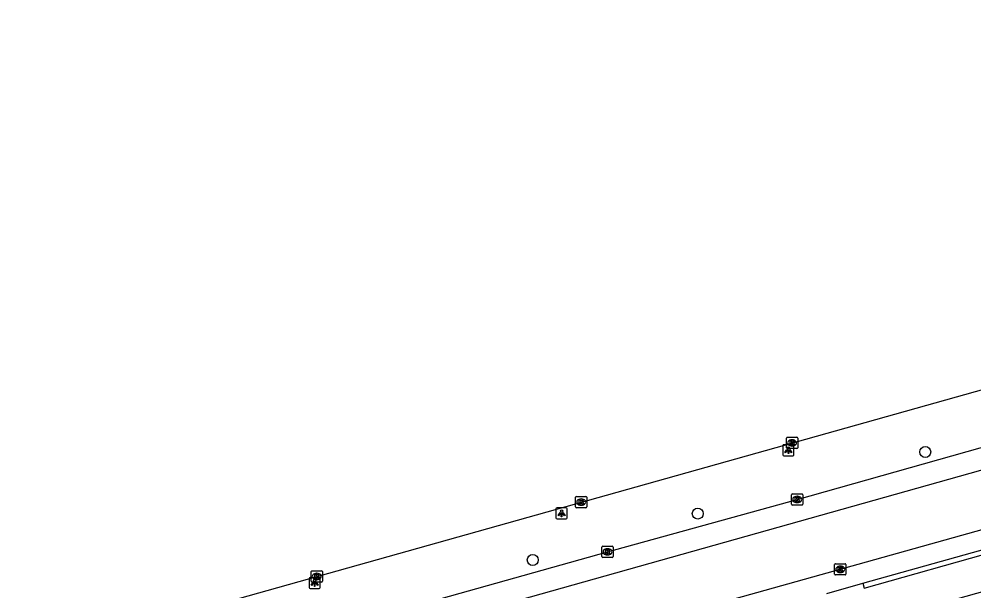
# Model space of a CAD drawing. Extents: x 159689 to 160786, y 387323 to 388339.
# Drawn here: x 159716.2 to 159801.3, y 388186.2 to 388237.2 of the extents above; entities that cross this region are included whole.
import ezdxf

# ---------------------------------------------------------------- set-up
doc = ezdxf.new("R2010")
doc.units = 0
for name, color, linetype in [('IMGEO_Boom', 7, 'Continuous'), ('IMGEO_Kolk', 7, 'Continuous'), ('IMGEO_Lichtpunt', 7, 'Continuous'), ('IMGEO_Parkeervlak_open', 7, 'Continuous'), ('IMGEO_Rijbaan_lokaal_open', 7, 'Continuous'), ('IMGEO_Rijbaan_regionaal_gesloten', 7, 'Continuous'), ('IMGEO_Voetpad_open', 7, 'Continuous')]:
    doc.layers.add(name, color=color, linetype=linetype)

msp = doc.modelspace()

# ---------------------------------------------------------------- linework, layer by layer
at = {"layer": 'IMGEO_Boom'}
for centre in [(159797.001, 388198.552), (159776.729, 388193.061), (159762.026, 388188.919)]:
    msp.add_circle(centre, 0.489, dxfattribs=at)
at = {"layer": 'IMGEO_Kolk'}
for p, q in [((159784.629, 388198.935), (159784.629, 388199.787)), ((159784.704, 388199.861), (159785.556, 388199.861)), ((159785.117, 388199.641), (159785.142, 388199.641)), ((159785.63, 388199.787), (159785.63, 388198.935)), ((159785.556, 388198.861), (159784.704, 388198.861)), ((159785.14, 388199.081), (159785.115, 388199.081)), ((159765.837, 388193.66), (159765.837, 388194.512)), ((159765.912, 388194.586), (159766.764, 388194.586)), ((159766.325, 388194.366), (159766.35, 388194.366)), ((159766.838, 388194.512), (159766.838, 388193.66)), ((159785.09, 388193.892), (159785.09, 388194.744)), ((159785.165, 388194.818), (159786.017, 388194.818)), ((159785.601, 388194.038), (159785.576, 388194.038)), ((159785.578, 388194.598), (159785.603, 388194.598)), ((159786.091, 388194.744), (159786.091, 388193.892)), ((159766.764, 388193.586), (159765.912, 388193.586)), ((159766.348, 388193.806), (159766.323, 388193.806)), ((159786.017, 388193.818), (159785.165, 388193.818)), ((159768.183, 388189.221), (159768.183, 388190.073)), ((159768.258, 388190.147), (159769.11, 388190.147)), ((159768.671, 388189.927), (159768.696, 388189.927)), ((159769.184, 388190.073), (159769.184, 388189.221)), ((159769.11, 388189.147), (159768.258, 388189.147)), ((159768.694, 388189.367), (159768.669, 388189.367)), ((159788.927, 388187.659), (159788.927, 388188.511)), ((159789.002, 388188.585), (159789.854, 388188.585)), ((159789.415, 388188.365), (159789.44, 388188.365)), ((159789.928, 388188.511), (159789.928, 388187.659)), ((159742.272, 388187.026), (159742.272, 388187.878)), ((159742.347, 388187.952), (159743.199, 388187.952)), ((159742.76, 388187.732), (159742.785, 388187.732)), ((159743.273, 388187.878), (159743.273, 388187.026)), ((159789.854, 388187.585), (159789.002, 388187.585)), ((159789.438, 388187.805), (159789.413, 388187.805)), ((159743.199, 388186.952), (159742.347, 388186.952)), ((159742.783, 388187.172), (159742.758, 388187.172))]:
    msp.add_line(p, q, dxfattribs=at)
for points in [[(159784.629, 388198.935), (159784.629, 388199.787)], [(159784.704, 388199.861), (159785.556, 388199.861)], [(159784.95, 388199.561), (159785.073, 388199.561), (159785.073, 388199.41), (159785.203, 388199.561), (159785.367, 388199.561), (159785.221, 388199.41), (159785.374, 388199.161), (159785.222, 388199.161), (159785.137, 388199.325), (159785.073, 388199.258), (159785.073, 388199.161), (159784.95, 388199.161), (159784.95, 388199.561)], [(159785.63, 388199.787), (159785.63, 388198.935)], [(159785.556, 388198.861), (159784.704, 388198.861)], [(159765.837, 388193.66), (159765.837, 388194.512)], [(159765.912, 388194.586), (159766.764, 388194.586)], [(159766.158, 388194.286), (159766.281, 388194.286), (159766.281, 388194.135), (159766.411, 388194.286), (159766.575, 388194.286), (159766.429, 388194.135), (159766.582, 388193.886), (159766.43, 388193.886), (159766.345, 388194.05), (159766.281, 388193.983), (159766.281, 388193.886), (159766.158, 388193.886), (159766.158, 388194.286)], [(159766.838, 388194.512), (159766.838, 388193.66)], [(159785.09, 388193.892), (159785.09, 388194.744)], [(159785.165, 388194.818), (159786.017, 388194.818)], [(159785.411, 388194.518), (159785.534, 388194.518), (159785.534, 388194.367), (159785.664, 388194.518), (159785.828, 388194.518), (159785.682, 388194.367), (159785.835, 388194.118), (159785.683, 388194.118), (159785.598, 388194.282), (159785.534, 388194.215), (159785.534, 388194.118), (159785.411, 388194.118), (159785.411, 388194.518)], [(159786.091, 388194.744), (159786.091, 388193.892)], [(159766.764, 388193.586), (159765.912, 388193.586)], [(159786.017, 388193.818), (159785.165, 388193.818)], [(159768.183, 388189.221), (159768.183, 388190.073)], [(159768.258, 388190.147), (159769.11, 388190.147)], [(159768.504, 388189.847), (159768.627, 388189.847), (159768.627, 388189.696), (159768.757, 388189.847), (159768.921, 388189.847), (159768.775, 388189.696), (159768.928, 388189.447), (159768.776, 388189.447), (159768.691, 388189.611), (159768.627, 388189.544), (159768.627, 388189.447), (159768.504, 388189.447), (159768.504, 388189.847)], [(159769.184, 388190.073), (159769.184, 388189.221)], [(159769.11, 388189.147), (159768.258, 388189.147)], [(159788.927, 388187.659), (159788.927, 388188.511)], [(159789.002, 388188.585), (159789.854, 388188.585)], [(159789.248, 388188.285), (159789.371, 388188.285), (159789.371, 388188.134), (159789.501, 388188.285), (159789.665, 388188.285), (159789.519, 388188.134), (159789.672, 388187.885), (159789.52, 388187.885), (159789.435, 388188.049), (159789.371, 388187.982), (159789.371, 388187.885), (159789.248, 388187.885), (159789.248, 388188.285)], [(159789.928, 388188.511), (159789.928, 388187.659)], [(159742.272, 388187.026), (159742.272, 388187.878)], [(159742.347, 388187.952), (159743.199, 388187.952)], [(159742.593, 388187.652), (159742.716, 388187.652), (159742.716, 388187.501), (159742.846, 388187.652), (159743.01, 388187.652), (159742.864, 388187.501), (159743.017, 388187.252), (159742.865, 388187.252), (159742.78, 388187.416), (159742.716, 388187.349), (159742.716, 388187.252), (159742.593, 388187.252), (159742.593, 388187.652)], [(159743.273, 388187.878), (159743.273, 388187.026)], [(159789.854, 388187.585), (159789.002, 388187.585)], [(159743.199, 388186.952), (159742.347, 388186.952)]]:
    msp.add_lwpolyline(points, dxfattribs=at)
for centre, start, end in [((159784.706, 388199.785), 91.55205, 178.44795), ((159784.706, 388199.785), 91.55205, 178.44795), ((159785.554, 388199.785), 1.55205, 88.44795), ((159785.554, 388199.785), 1.55205, 88.44795), ((159784.706, 388198.937), 181.55205, 268.44795), ((159784.706, 388198.937), 181.55205, 268.44795), ((159785.554, 388198.937), 271.55205, 358.44795), ((159785.554, 388198.937), 271.55205, 358.44795), ((159765.914, 388194.51), 91.55205, 178.44795), ((159765.914, 388194.51), 91.55205, 178.44795), ((159766.762, 388194.51), 1.55205, 88.44795), ((159766.762, 388194.51), 1.55205, 88.44795), ((159785.167, 388194.742), 91.55205, 178.44795), ((159785.167, 388194.742), 91.55205, 178.44795), ((159786.015, 388194.742), 1.55205, 88.44795), ((159786.015, 388194.742), 1.55205, 88.44795), ((159765.914, 388193.662), 181.55205, 268.44795), ((159765.914, 388193.662), 181.55205, 268.44795), ((159766.762, 388193.662), 271.55205, 358.44795), ((159766.762, 388193.662), 271.55205, 358.44795), ((159785.167, 388193.894), 181.55205, 268.44795), ((159785.167, 388193.894), 181.55205, 268.44795), ((159786.015, 388193.894), 271.55205, 358.44795), ((159786.015, 388193.894), 271.55205, 358.44795), ((159768.26, 388190.071), 91.55205, 178.44795), ((159768.26, 388190.071), 91.55205, 178.44795), ((159769.108, 388190.071), 1.55205, 88.44795), ((159769.108, 388190.071), 1.55205, 88.44795), ((159768.26, 388189.223), 181.55205, 268.44795), ((159768.26, 388189.223), 181.55205, 268.44795), ((159769.108, 388189.223), 271.55205, 358.44795), ((159769.108, 388189.223), 271.55205, 358.44795), ((159789.004, 388188.509), 91.55205, 178.44795), ((159789.004, 388188.509), 91.55205, 178.44795), ((159789.852, 388188.509), 1.55205, 88.44795), ((159789.852, 388188.509), 1.55205, 88.44795), ((159742.349, 388187.876), 91.55205, 178.44795), ((159742.349, 388187.876), 91.55205, 178.44795), ((159743.197, 388187.876), 1.55205, 88.44795), ((159743.197, 388187.876), 1.55205, 88.44795), ((159789.004, 388187.661), 181.55205, 268.44795), ((159789.004, 388187.661), 181.55205, 268.44795), ((159789.852, 388187.661), 271.55205, 358.44795), ((159789.852, 388187.661), 271.55205, 358.44795), ((159742.349, 388187.028), 181.55205, 268.44795), ((159742.349, 388187.028), 181.55205, 268.44795), ((159743.197, 388187.028), 271.55205, 358.44795), ((159743.197, 388187.028), 271.55205, 358.44795)]:
    msp.add_arc(centre, 0.0765, start, end, dxfattribs=at)
for centre, major_axis, ratio, start_param, end_param in [((159785.116, 388199.361), (-0.387, 0.002), 0.722429, 4.712389, 7.853982), ((159785.141, 388199.361), (-0.39, 0.002), 0.717154, 1.570796, 4.712389), ((159766.324, 388194.086), (-0.387, 0.002), 0.722429, 4.712389, 7.853982), ((159766.349, 388194.086), (-0.39, 0.002), 0.717154, 1.570796, 4.712389), ((159785.577, 388194.318), (-0.387, 0.002), 0.722429, 4.712389, 7.853982), ((159785.602, 388194.318), (-0.39, 0.002), 0.717154, 1.570796, 4.712389), ((159768.67, 388189.647), (-0.387, 0.002), 0.722429, 4.712389, 7.853982), ((159768.695, 388189.647), (-0.39, 0.002), 0.717154, 1.570796, 4.712389), ((159789.414, 388188.085), (-0.387, 0.002), 0.722429, 4.712389, 7.853982), ((159789.439, 388188.085), (-0.39, 0.002), 0.717154, 1.570796, 4.712389), ((159742.759, 388187.452), (-0.387, 0.002), 0.722429, 4.712389, 7.853982), ((159742.784, 388187.452), (-0.39, 0.002), 0.717154, 1.570796, 4.712389)]:
    msp.add_ellipse(centre, major_axis=major_axis, ratio=ratio, start_param=start_param, end_param=end_param, dxfattribs=at)
at = {"layer": 'IMGEO_Lichtpunt'}
for p, q in [((159785.207, 388199.206), (159784.399, 388199.206)), ((159785.207, 388199.206), (159784.399, 388199.206)), ((159784.305, 388199.111), (159784.305, 388198.304)), ((159784.305, 388199.111), (159784.305, 388198.304)), ((159785.301, 388198.304), (159785.301, 388199.111)), ((159785.301, 388198.304), (159785.301, 388199.111)), ((159784.399, 388198.21), (159785.207, 388198.21)), ((159784.399, 388198.21), (159785.207, 388198.21)), ((159764.091, 388193.485), (159764.091, 388192.678)), ((159764.091, 388193.485), (159764.091, 388192.678)), ((159764.993, 388193.58), (159764.185, 388193.58)), ((159764.993, 388193.58), (159764.185, 388193.58)), ((159765.087, 388192.678), (159765.087, 388193.485)), ((159765.087, 388192.678), (159765.087, 388193.485)), ((159764.185, 388192.584), (159764.993, 388192.584)), ((159764.185, 388192.584), (159764.993, 388192.584)), ((159742.089, 388187.267), (159742.089, 388186.46)), ((159742.089, 388187.267), (159742.089, 388186.46)), ((159742.991, 388187.362), (159742.183, 388187.362)), ((159742.991, 388187.362), (159742.183, 388187.362)), ((159743.085, 388186.46), (159743.085, 388187.267)), ((159743.085, 388186.46), (159743.085, 388187.267)), ((159742.183, 388186.366), (159742.991, 388186.366)), ((159742.183, 388186.366), (159742.991, 388186.366))]:
    msp.add_line(p, q, dxfattribs=at)
for points in [[(159784.679, 388198.775), (159784.718, 388198.747), (159784.53, 388198.485), (159784.492, 388198.512), (159784.679, 388198.775)], [(159784.781, 388198.727), (159784.828, 388198.727), (159784.828, 388198.405), (159784.781, 388198.405), (159784.781, 388198.727)], [(159784.891, 388198.747), (159784.929, 388198.774), (159785.116, 388198.512), (159785.077, 388198.484), (159784.891, 388198.747)], [(159764.465, 388193.149), (159764.504, 388193.121), (159764.316, 388192.859), (159764.278, 388192.886), (159764.465, 388193.149)], [(159764.567, 388193.101), (159764.614, 388193.101), (159764.614, 388192.779), (159764.567, 388192.779), (159764.567, 388193.101)], [(159764.677, 388193.121), (159764.715, 388193.148), (159764.902, 388192.886), (159764.863, 388192.858), (159764.677, 388193.121)], [(159742.463, 388186.931), (159742.502, 388186.903), (159742.314, 388186.641), (159742.276, 388186.668), (159742.463, 388186.931)], [(159742.565, 388186.883), (159742.612, 388186.883), (159742.612, 388186.561), (159742.565, 388186.561), (159742.565, 388186.883)], [(159742.675, 388186.903), (159742.713, 388186.93), (159742.9, 388186.668), (159742.861, 388186.64), (159742.675, 388186.903)]]:
    msp.add_lwpolyline(points, dxfattribs=at)
for centre in [(159784.804, 388198.909), (159764.59, 388193.283), (159742.588, 388187.065)]:
    msp.add_circle(centre, 0.0994, dxfattribs=at)
for centre, start, end in [((159784.399, 388199.111), 90, 180), ((159784.399, 388199.111), 90, 180), ((159785.207, 388199.111), 0, 90), ((159785.207, 388199.111), 0, 90), ((159784.399, 388198.304), 180, 270), ((159784.399, 388198.304), 180, 270), ((159785.207, 388198.304), 270, 0), ((159785.207, 388198.304), 270, 360), ((159764.185, 388193.485), 90, 180), ((159764.185, 388193.485), 90, 180), ((159764.993, 388193.485), 0, 90), ((159764.993, 388193.485), 0, 90), ((159764.185, 388192.678), 180, 270), ((159764.185, 388192.678), 180, 270), ((159764.993, 388192.678), 270, 0), ((159764.993, 388192.678), 270, 360), ((159742.183, 388187.267), 90, 180), ((159742.183, 388187.267), 90, 180), ((159742.991, 388187.267), 0, 90), ((159742.991, 388187.267), 0, 90), ((159742.183, 388186.46), 180, 270), ((159742.183, 388186.46), 180, 270), ((159742.991, 388186.46), 270, 0), ((159742.991, 388186.46), 270, 360)]:
    msp.add_arc(centre, 0.0946, start, end, dxfattribs=at)
at = {"layer": 'IMGEO_Parkeervlak_open'}
for points in [[(159752.583, 388183.497), (159752.167, 388185.012), (159768.684, 388189.645), (159785.592, 388194.317), (159804.409, 388199.642), (159825.126, 388205.478), (159845.859, 388211.321), (159866.616, 388217.142), (159886.436, 388222.745), (159891.938, 388224.314)], [(159788.22, 388185.935), (159791.436, 388186.838)]]:
    msp.add_lwpolyline(points, dxfattribs=at)
at = {"layer": 'IMGEO_Rijbaan_lokaal_open'}
for points in [[(159895.708, 388223.298), (159752.279, 388182.917)], [(159779.983, 388185.443), (159808.558, 388193.46), (159829.06, 388199.251), (159853.995, 388206.283)]]:
    msp.add_lwpolyline(points, dxfattribs=at)
at = {"layer": 'IMGEO_Rijbaan_regionaal_gesloten'}
msp.add_lwpolyline([(159716.247, 388179.993), (159919.6, 388237.172)], dxfattribs=at)
at = {"layer": 'IMGEO_Voetpad_open'}
for points in [[(159791.436, 388186.838), (159805.984, 388190.92)], [(159791.436, 388186.838), (159791.55, 388186.398), (159803.344, 388189.726), (159804.201, 388186.672), (159781.381, 388180.261)]]:
    msp.add_lwpolyline(points, dxfattribs=at)

doc.saveas('drawing.dxf')
